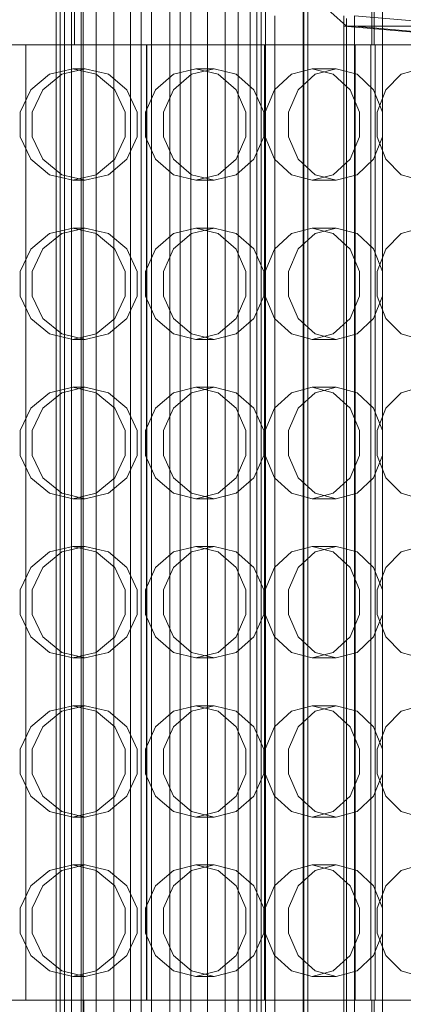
# Model space of a CAD drawing. Header units: millimetres. Extents: x -2233 to 65662, y -50530 to 6847.
# Tile 474 of 656: x 24527 to 24671, y -18162 to -17791. Entities that reach past the tile are written whole.
import ezdxf

# ---------------------------------------------------------------- set-up
doc = ezdxf.new("R2010")
doc.units = ezdxf.units.MM
for name, color, linetype, lineweight in [('COTAS_P', 1, 'Continuous', 0), ('superior_briquetadora', 7, 'Continuous', 0), ('superior_C02', 7, 'Continuous', 0), ('superior_C02-briq', 7, 'Continuous', 0)]:
    doc.layers.add(name, color=color, linetype=linetype, lineweight=lineweight)
doc.dimstyles.new('R19_100', dxfattribs={"dimtxt": 250, "dimasz": 150, "dimexe": 150, "dimexo": 80, "dimgap": 100, "dimtad": 1, "dimtih": 1, "dimtoh": 1, "dimdsep": 46, "dimcen": 0.09, "dimadec": 0, "dimazin": 0, "dimtfac": 1, "dimtdec": 4, "dimtofl": 0, "dimtmove": 0, "dimatfit": 3, "dimfxl": 1, "dimtolj": 1, "dimtzin": 0, "dimarcsym": 0})

# ---------------------------------------------------------------- blocks, each defined once
blk = doc.blocks.new('DIM_R32_27')
at = {"layer": 'COTAS_P'}
for p, q in [((24250.07, -17080), (24400.07, -17035)), ((26750.07, -17080), (26600.07, -17035)), ((24250.07, -17980), (24250.07, -17080)), ((24250.07, -17080), (26750.07, -17080)), ((24250.07, -17080), (24400.07, -17125)), ((26750.07, -17080), (26600.07, -17125)), ((26750.07, -17980), (26750.07, -17080))]:
    blk.add_line(p, q, dxfattribs=at)
blk.add_text('2500 P', height=250, dxfattribs=at).set_placement((25500.07, -16980))

msp = doc.modelspace()

# ---------------------------------------------------------------- linework, layer by layer
at = {"layer": 'superior_briquetadora'}
for p, q in [((24547.567, -17250), (24547.567, -17800)), ((24659.657, -17520), (24659.657, -17800)), ((24660.478, -17520), (24660.478, -17800)), ((24650.067, -17793), (24500.067, -17658)), ((24623.067, -18171), (24623.067, -17789)), ((24649.067, -17789), (24649.067, -18171)), ((24650.067, -17790), (24650.067, -17793)), ((24650.067, -17790), (24650.067, -18170)), ((24653.067, -17789), (24735.067, -17796)), ((24653.067, -17793), (24653.067, -17789)), ((24653.067, -17790), (24653.067, -18170)), ((24731.067, -17800), (24649.067, -17793)), ((24649.067, -17793), (24649.067, -18167)), ((24649.067, -17793), (24653.067, -17793)), ((25050.067, -17793), (24650.067, -17793)), ((24653.067, -18167), (24653.067, -17793)), ((24653.067, -17793), (24735.067, -17800)), ((24653.067, -17793), (25047.067, -17793)), ((24509.465, -17800), (24529.027, -17800)), ((24519.01, -17800), (24531.136, -17800)), ((24538.208, -17800), (24523.335, -17800)), ((24538.279, -17800), (24523.394, -17800)), ((24523.553, -17800), (24538.368, -17800)), ((24523.658, -17800), (24538.472, -17800)), ((24529.027, -17800), (24548.386, -17800)), ((24529.192, -18160), (24529.192, -17800)), ((24532.618, -17800), (24529.192, -17800)), ((24531.136, -17800), (24540.146, -17800)), ((24542.373, -17800), (24532.618, -17800)), ((24550.911, -17800), (24538.208, -17800)), ((24550.992, -17800), (24538.279, -17800)), ((24538.368, -17800), (24551.017, -17800)), ((24538.472, -17800), (24551.12, -17800)), ((24540.146, -17800), (24545.694, -17800)), ((24556.972, -17800), (24542.373, -17800)), ((24545.694, -17800), (24547.567, -17800)), ((24548.386, -17800), (24567.493, -17800)), ((24561.131, -17800), (24550.911, -17800)), ((24561.221, -17800), (24550.992, -17800)), ((24551.017, -17800), (24561.193, -17800)), ((24551.12, -17800), (24561.295, -17800)), ((24574.192, -17800), (24556.972, -17800)), ((24568.617, -17800), (24561.131, -17800)), ((24561.193, -17800), (24568.644, -17800)), ((24568.712, -17800), (24561.221, -17800)), ((24561.295, -17800), (24568.745, -17800)), ((24567.493, -17800), (24586.298, -17800)), ((24573.183, -17800), (24568.617, -17800)), ((24568.644, -17800), (24573.19, -17800)), ((24573.282, -17800), (24568.712, -17800)), ((24568.745, -17800), (24573.29, -17800)), ((24574.717, -17800), (24573.183, -17800)), ((24573.19, -17800), (24574.717, -17800)), ((24574.817, -17800), (24573.282, -17800)), ((24573.29, -17800), (24574.817, -17800)), ((24591.413, -17800), (24574.192, -17800)), ((24574.717, -17800), (24574.717, -18160)), ((24574.817, -18160), (24574.817, -17800)), ((24586.298, -17800), (24604.754, -17800)), ((24606.012, -17800), (24591.413, -17800)), ((24602.771, -17800), (24600.072, -17800)), ((24600.072, -17800), (24603.246, -17800)), ((24611.079, -17800), (24602.771, -17800)), ((24603.246, -17800), (24611.982, -17800)), ((24604.754, -17800), (24622.812, -17800)), ((24615.767, -17800), (24606.012, -17800)), ((24624.181, -17800), (24611.079, -17800)), ((24611.982, -17800), (24625.425, -17800)), ((24619.192, -17800), (24615.767, -17800)), ((24619.192, -18160), (24619.192, -17800)), ((24622.812, -17800), (24640.427, -17800)), ((24640.797, -17800), (24624.181, -17800)), ((24625.425, -17800), (24642.259, -17800)), ((24634.795, -17800), (24628.781, -17800)), ((24628.781, -17800), (24628.964, -17800)), ((24628.964, -17800), (24635.307, -17800)), ((24645.815, -17800), (24634.795, -17800)), ((24635.307, -17800), (24646.554, -17800)), ((24640.427, -17800), (24657.554, -17800)), ((24659.299, -17800), (24640.797, -17800)), ((24642.259, -17800), (24660.836, -17800)), ((24659.657, -17800), (24645.815, -17800)), ((24646.554, -17800), (24660.478, -17800)), ((24653.317, -18160), (24653.317, -17800)), ((24656.743, -17800), (24653.317, -17800)), ((24666.498, -17800), (24656.743, -17800)), ((24657.554, -17800), (24674.147, -17800)), ((24677.876, -17800), (24659.299, -17800)), ((24659.299, -17800), (24659.299, -18160)), ((24673.581, -17800), (24659.657, -17800)), ((24660.478, -17800), (24674.32, -17800)), ((24660.836, -17800), (24679.338, -17800)), ((24660.836, -17800), (24660.836, -18160)), ((24681.097, -17800), (24666.498, -17800)), ((24531.071, -17816.907), (24538.129, -17811.08)), ((24542.76, -17811.08), (24535.641, -17816.906)), ((24538.129, -17811.08), (24546.931, -17809)), ((24551.589, -17809), (24542.76, -17811.08)), ((24546.931, -17809), (24551.589, -17809)), ((24555.732, -17811.08), (24546.931, -17809)), ((24551.589, -17809), (24560.364, -17811.08)), ((24562.79, -17816.907), (24555.732, -17811.08)), ((24560.364, -17811.08), (24567.359, -17816.906)), ((24578.118, -17816.907), (24584.869, -17811.08)), ((24584.869, -17811.08), (24593.287, -17809)), ((24591.716, -17811.08), (24584.875, -17816.906)), ((24584.875, -17816.906), (24591.716, -17811.08)), ((24600.175, -17809), (24591.716, -17811.08)), ((24593.287, -17809), (24600.175, -17809)), ((24601.705, -17811.08), (24593.287, -17809)), ((24600.175, -17809), (24608.553, -17811.08)), ((24608.455, -17816.907), (24601.705, -17811.08)), ((24608.553, -17811.08), (24615.212, -17816.906)), ((24622.974, -17816.907), (24629.302, -17811.08)), ((24629.302, -17811.08), (24637.192, -17809)), ((24638.248, -17811.08), (24631.802, -17816.906)), ((24637.192, -17809), (24646.192, -17809)), ((24645.083, -17811.08), (24637.192, -17809)), ((24646.192, -17809), (24638.248, -17811.08)), ((24651.411, -17816.907), (24645.083, -17811.08)), ((24646.192, -17809), (24654.031, -17811.08)), ((24654.031, -17811.08), (24660.239, -17816.906)), ((24664.871, -17816.907), (24670.668, -17811.08)), ((24670.668, -17811.08), (24677.896, -17809)), ((24527.155, -17825.327), (24531.071, -17816.907)), ((24535.641, -17816.906), (24531.675, -17825.326)), ((24566.706, -17825.327), (24562.79, -17816.907)), ((24567.359, -17816.906), (24571.227, -17825.326)), ((24574.372, -17825.327), (24578.118, -17816.907)), ((24584.875, -17816.906), (24581.056, -17825.326)), ((24581.056, -17825.326), (24584.875, -17816.906)), ((24612.202, -17825.327), (24608.455, -17816.907)), ((24615.212, -17816.906), (24618.885, -17825.326)), ((24619.462, -17825.327), (24622.974, -17816.907)), ((24631.802, -17816.906), (24628.195, -17825.326)), ((24654.923, -17825.327), (24651.411, -17816.907)), ((24660.239, -17816.906), (24663.656, -17825.326)), ((24661.654, -17825.327), (24664.871, -17816.907)), ((24527.155, -17834.673), (24527.155, -17825.327)), ((24531.675, -17825.326), (24531.675, -17834.674)), ((24566.706, -17834.673), (24566.706, -17825.327)), ((24571.227, -17825.326), (24571.227, -17834.674)), ((24574.372, -17834.673), (24574.372, -17825.327)), ((24581.056, -17825.326), (24581.056, -17834.674)), ((24612.202, -17834.673), (24612.202, -17825.327)), ((24618.885, -17825.326), (24618.885, -17834.674)), ((24619.462, -17834.673), (24619.462, -17825.327)), ((24628.195, -17825.326), (24628.195, -17834.674)), ((24654.923, -17834.673), (24654.923, -17825.327)), ((24661.654, -17834.673), (24661.654, -17825.327)), ((24663.656, -17825.326), (24663.656, -17834.674)), ((24531.071, -17843.093), (24527.155, -17834.673)), ((24531.675, -17834.674), (24535.641, -17843.094)), ((24562.79, -17843.093), (24566.706, -17834.673)), ((24571.227, -17834.674), (24567.359, -17843.094)), ((24578.118, -17843.093), (24574.372, -17834.673)), ((24581.056, -17834.674), (24584.875, -17843.094)), ((24584.875, -17843.094), (24581.056, -17834.674)), ((24608.455, -17843.093), (24612.202, -17834.673)), ((24618.885, -17834.674), (24615.212, -17843.094)), ((24622.974, -17843.093), (24619.462, -17834.673)), ((24628.195, -17834.674), (24631.802, -17843.094)), ((24651.411, -17843.093), (24654.923, -17834.673)), ((24663.656, -17834.674), (24660.239, -17843.094)), ((24664.871, -17843.093), (24661.654, -17834.673)), ((24538.129, -17848.92), (24531.071, -17843.093)), ((24535.641, -17843.094), (24542.76, -17848.92)), ((24555.732, -17848.92), (24562.79, -17843.093)), ((24567.359, -17843.094), (24560.364, -17848.92)), ((24584.869, -17848.92), (24578.118, -17843.093)), ((24584.875, -17843.094), (24591.716, -17848.92)), ((24591.716, -17848.92), (24584.875, -17843.094)), ((24601.705, -17848.92), (24608.455, -17843.093)), ((24615.212, -17843.094), (24608.553, -17848.92)), ((24629.302, -17848.92), (24622.974, -17843.093)), ((24631.802, -17843.094), (24638.248, -17848.92)), ((24645.083, -17848.92), (24651.411, -17843.093)), ((24660.239, -17843.094), (24654.031, -17848.92)), ((24670.668, -17848.92), (24664.871, -17843.093)), ((24546.931, -17851), (24538.129, -17848.92)), ((24542.76, -17848.92), (24551.589, -17851)), ((24546.931, -17851), (24555.732, -17848.92)), ((24560.364, -17848.92), (24551.589, -17851)), ((24593.287, -17851), (24584.869, -17848.92)), ((24591.716, -17848.92), (24600.175, -17851)), ((24593.287, -17851), (24601.705, -17848.92)), ((24608.553, -17848.92), (24600.175, -17851)), ((24637.192, -17851), (24629.302, -17848.92)), ((24637.192, -17851), (24645.083, -17848.92)), ((24638.248, -17848.92), (24646.192, -17851)), ((24654.031, -17848.92), (24646.192, -17851)), ((24677.896, -17851), (24670.668, -17848.92)), ((24546.931, -17851), (24551.589, -17851)), ((24593.287, -17851), (24600.175, -17851)), ((24637.192, -17851), (24646.192, -17851)), ((24531.071, -17876.907), (24538.129, -17871.08)), ((24542.76, -17871.08), (24535.641, -17876.906)), ((24538.129, -17871.08), (24546.931, -17869)), ((24551.589, -17869), (24542.76, -17871.08)), ((24546.931, -17869), (24551.589, -17869)), ((24555.732, -17871.08), (24546.931, -17869)), ((24551.589, -17869), (24560.364, -17871.08)), ((24562.79, -17876.907), (24555.732, -17871.08)), ((24560.364, -17871.08), (24567.359, -17876.906)), ((24578.118, -17876.907), (24584.869, -17871.08)), ((24584.869, -17871.08), (24593.287, -17869)), ((24591.716, -17871.08), (24584.875, -17876.906)), ((24584.875, -17876.906), (24591.716, -17871.08)), ((24600.175, -17869), (24591.716, -17871.08)), ((24593.287, -17869), (24600.175, -17869)), ((24601.705, -17871.08), (24593.287, -17869)), ((24600.175, -17869), (24608.553, -17871.08)), ((24608.455, -17876.907), (24601.705, -17871.08)), ((24608.553, -17871.08), (24615.212, -17876.906)), ((24622.974, -17876.907), (24629.302, -17871.08)), ((24629.302, -17871.08), (24637.192, -17869)), ((24638.248, -17871.08), (24631.802, -17876.906)), ((24637.192, -17869), (24646.192, -17869)), ((24645.083, -17871.08), (24637.192, -17869)), ((24646.192, -17869), (24638.248, -17871.08)), ((24651.411, -17876.907), (24645.083, -17871.08)), ((24646.192, -17869), (24654.031, -17871.08)), ((24654.031, -17871.08), (24660.239, -17876.906)), ((24664.871, -17876.907), (24670.668, -17871.08)), ((24670.668, -17871.08), (24677.896, -17869)), ((24527.155, -17885.327), (24531.071, -17876.907)), ((24535.641, -17876.906), (24531.675, -17885.326)), ((24566.706, -17885.327), (24562.79, -17876.907)), ((24567.359, -17876.906), (24571.227, -17885.326)), ((24574.372, -17885.327), (24578.118, -17876.907)), ((24584.875, -17876.906), (24581.056, -17885.326)), ((24581.056, -17885.326), (24584.875, -17876.906)), ((24612.202, -17885.327), (24608.455, -17876.907)), ((24615.212, -17876.906), (24618.885, -17885.326)), ((24619.462, -17885.327), (24622.974, -17876.907)), ((24631.802, -17876.906), (24628.195, -17885.326)), ((24654.923, -17885.327), (24651.411, -17876.907)), ((24660.239, -17876.906), (24663.656, -17885.326)), ((24661.654, -17885.327), (24664.871, -17876.907)), ((24527.155, -17894.673), (24527.155, -17885.327)), ((24531.675, -17885.326), (24531.675, -17894.674)), ((24566.706, -17894.673), (24566.706, -17885.327)), ((24571.227, -17885.326), (24571.227, -17894.674)), ((24574.372, -17894.673), (24574.372, -17885.327)), ((24581.056, -17885.326), (24581.056, -17894.674)), ((24612.202, -17894.673), (24612.202, -17885.327)), ((24618.885, -17885.326), (24618.885, -17894.674)), ((24619.462, -17894.673), (24619.462, -17885.327)), ((24628.195, -17885.326), (24628.195, -17894.674)), ((24654.923, -17894.673), (24654.923, -17885.327)), ((24661.654, -17894.673), (24661.654, -17885.327)), ((24663.656, -17885.326), (24663.656, -17894.674)), ((24531.071, -17903.093), (24527.155, -17894.673)), ((24531.675, -17894.674), (24535.641, -17903.094)), ((24562.79, -17903.093), (24566.706, -17894.673)), ((24571.227, -17894.674), (24567.359, -17903.094)), ((24578.118, -17903.093), (24574.372, -17894.673)), ((24581.056, -17894.674), (24584.875, -17903.094)), ((24584.875, -17903.094), (24581.056, -17894.674)), ((24608.455, -17903.093), (24612.202, -17894.673)), ((24618.885, -17894.674), (24615.212, -17903.094)), ((24622.974, -17903.093), (24619.462, -17894.673)), ((24628.195, -17894.674), (24631.802, -17903.094)), ((24651.411, -17903.093), (24654.923, -17894.673)), ((24663.656, -17894.674), (24660.239, -17903.094)), ((24664.871, -17903.093), (24661.654, -17894.673)), ((24538.129, -17908.92), (24531.071, -17903.093)), ((24535.641, -17903.094), (24542.76, -17908.92)), ((24555.732, -17908.92), (24562.79, -17903.093)), ((24567.359, -17903.094), (24560.364, -17908.92)), ((24584.869, -17908.92), (24578.118, -17903.093)), ((24584.875, -17903.094), (24591.716, -17908.92)), ((24591.716, -17908.92), (24584.875, -17903.094)), ((24601.705, -17908.92), (24608.455, -17903.093)), ((24615.212, -17903.094), (24608.553, -17908.92)), ((24629.302, -17908.92), (24622.974, -17903.093)), ((24631.802, -17903.094), (24638.248, -17908.92)), ((24645.083, -17908.92), (24651.411, -17903.093)), ((24660.239, -17903.094), (24654.031, -17908.92)), ((24670.668, -17908.92), (24664.871, -17903.093)), ((24546.931, -17911), (24538.129, -17908.92)), ((24542.76, -17908.92), (24551.589, -17911)), ((24546.931, -17911), (24555.732, -17908.92)), ((24546.931, -17911), (24551.589, -17911)), ((24560.364, -17908.92), (24551.589, -17911)), ((24593.287, -17911), (24584.869, -17908.92)), ((24591.716, -17908.92), (24600.175, -17911)), ((24593.287, -17911), (24601.705, -17908.92)), ((24593.287, -17911), (24600.175, -17911)), ((24608.553, -17908.92), (24600.175, -17911)), ((24637.192, -17911), (24629.302, -17908.92)), ((24637.192, -17911), (24645.083, -17908.92)), ((24637.192, -17911), (24646.192, -17911)), ((24638.248, -17908.92), (24646.192, -17911)), ((24654.031, -17908.92), (24646.192, -17911)), ((24677.896, -17911), (24670.668, -17908.92)), ((24531.071, -17936.907), (24538.129, -17931.08)), ((24542.76, -17931.08), (24535.641, -17936.906)), ((24538.129, -17931.08), (24546.931, -17929)), ((24551.589, -17929), (24542.76, -17931.08)), ((24546.931, -17929), (24551.589, -17929)), ((24555.732, -17931.08), (24546.931, -17929)), ((24551.589, -17929), (24560.364, -17931.08)), ((24562.79, -17936.907), (24555.732, -17931.08)), ((24560.364, -17931.08), (24567.359, -17936.906)), ((24578.118, -17936.907), (24584.869, -17931.08)), ((24584.869, -17931.08), (24593.287, -17929)), ((24591.716, -17931.08), (24584.875, -17936.906)), ((24584.875, -17936.906), (24591.716, -17931.08)), ((24600.175, -17929), (24591.716, -17931.08)), ((24593.287, -17929), (24600.175, -17929)), ((24601.705, -17931.08), (24593.287, -17929)), ((24600.175, -17929), (24608.553, -17931.08)), ((24608.455, -17936.907), (24601.705, -17931.08)), ((24608.553, -17931.08), (24615.212, -17936.906)), ((24622.974, -17936.907), (24629.302, -17931.08)), ((24629.302, -17931.08), (24637.192, -17929)), ((24638.248, -17931.08), (24631.802, -17936.906)), ((24637.192, -17929), (24646.192, -17929)), ((24645.083, -17931.08), (24637.192, -17929)), ((24646.192, -17929), (24638.248, -17931.08)), ((24651.411, -17936.907), (24645.083, -17931.08)), ((24646.192, -17929), (24654.031, -17931.08)), ((24654.031, -17931.08), (24660.239, -17936.906)), ((24664.871, -17936.907), (24670.668, -17931.08)), ((24670.668, -17931.08), (24677.896, -17929)), ((24527.155, -17945.327), (24531.071, -17936.907)), ((24535.641, -17936.906), (24531.675, -17945.326)), ((24566.706, -17945.327), (24562.79, -17936.907)), ((24567.359, -17936.906), (24571.227, -17945.326)), ((24574.372, -17945.327), (24578.118, -17936.907)), ((24584.875, -17936.906), (24581.056, -17945.326)), ((24581.056, -17945.326), (24584.875, -17936.906)), ((24612.202, -17945.327), (24608.455, -17936.907)), ((24615.212, -17936.906), (24618.885, -17945.326)), ((24619.462, -17945.327), (24622.974, -17936.907)), ((24631.802, -17936.906), (24628.195, -17945.326)), ((24654.923, -17945.327), (24651.411, -17936.907)), ((24660.239, -17936.906), (24663.656, -17945.326)), ((24661.654, -17945.327), (24664.871, -17936.907)), ((24527.155, -17954.673), (24527.155, -17945.327)), ((24531.675, -17945.326), (24531.675, -17954.674)), ((24566.706, -17954.673), (24566.706, -17945.327)), ((24571.227, -17945.326), (24571.227, -17954.674)), ((24574.372, -17954.673), (24574.372, -17945.327)), ((24581.056, -17945.326), (24581.056, -17954.674)), ((24612.202, -17954.673), (24612.202, -17945.327)), ((24618.885, -17945.326), (24618.885, -17954.674)), ((24619.462, -17954.673), (24619.462, -17945.327)), ((24628.195, -17945.326), (24628.195, -17954.674)), ((24654.923, -17954.673), (24654.923, -17945.327)), ((24661.654, -17954.673), (24661.654, -17945.327)), ((24663.656, -17945.326), (24663.656, -17954.674)), ((24531.071, -17963.093), (24527.155, -17954.673)), ((24531.675, -17954.674), (24535.641, -17963.094)), ((24562.79, -17963.093), (24566.706, -17954.673)), ((24571.227, -17954.674), (24567.359, -17963.094)), ((24578.118, -17963.093), (24574.372, -17954.673)), ((24581.056, -17954.674), (24584.875, -17963.094)), ((24584.875, -17963.094), (24581.056, -17954.674)), ((24608.455, -17963.093), (24612.202, -17954.673)), ((24618.885, -17954.674), (24615.212, -17963.094)), ((24622.974, -17963.093), (24619.462, -17954.673)), ((24628.195, -17954.674), (24631.802, -17963.094)), ((24651.411, -17963.093), (24654.923, -17954.673)), ((24663.656, -17954.674), (24660.239, -17963.094)), ((24664.871, -17963.093), (24661.654, -17954.673)), ((24538.129, -17968.92), (24531.071, -17963.093)), ((24535.641, -17963.094), (24542.76, -17968.92)), ((24555.732, -17968.92), (24562.79, -17963.093)), ((24567.359, -17963.094), (24560.364, -17968.92)), ((24584.869, -17968.92), (24578.118, -17963.093)), ((24584.875, -17963.094), (24591.716, -17968.92)), ((24591.716, -17968.92), (24584.875, -17963.094)), ((24601.705, -17968.92), (24608.455, -17963.093)), ((24615.212, -17963.094), (24608.553, -17968.92)), ((24629.302, -17968.92), (24622.974, -17963.093)), ((24631.802, -17963.094), (24638.248, -17968.92)), ((24645.083, -17968.92), (24651.411, -17963.093)), ((24660.239, -17963.094), (24654.031, -17968.92)), ((24670.668, -17968.92), (24664.871, -17963.093)), ((24546.931, -17971), (24538.129, -17968.92)), ((24542.76, -17968.92), (24551.589, -17971)), ((24546.931, -17971), (24555.732, -17968.92)), ((24546.931, -17971), (24551.589, -17971)), ((24560.364, -17968.92), (24551.589, -17971)), ((24593.287, -17971), (24584.869, -17968.92)), ((24591.716, -17968.92), (24600.175, -17971)), ((24593.287, -17971), (24601.705, -17968.92)), ((24593.287, -17971), (24600.175, -17971)), ((24608.553, -17968.92), (24600.175, -17971)), ((24637.192, -17971), (24629.302, -17968.92)), ((24637.192, -17971), (24645.083, -17968.92)), ((24637.192, -17971), (24646.192, -17971)), ((24638.248, -17968.92), (24646.192, -17971)), ((24654.031, -17968.92), (24646.192, -17971)), ((24677.896, -17971), (24670.668, -17968.92)), ((24538.129, -17991.08), (24546.931, -17989)), ((24551.589, -17989), (24542.76, -17991.08)), ((24546.931, -17989), (24551.589, -17989)), ((24555.732, -17991.08), (24546.931, -17989)), ((24551.589, -17989), (24560.364, -17991.08)), ((24584.869, -17991.08), (24593.287, -17989)), ((24600.175, -17989), (24591.716, -17991.08)), ((24593.287, -17989), (24600.175, -17989)), ((24601.705, -17991.08), (24593.287, -17989)), ((24600.175, -17989), (24608.553, -17991.08)), ((24629.302, -17991.08), (24637.192, -17989)), ((24637.192, -17989), (24646.192, -17989)), ((24645.083, -17991.08), (24637.192, -17989)), ((24646.192, -17989), (24638.248, -17991.08)), ((24646.192, -17989), (24654.031, -17991.08)), ((24670.668, -17991.08), (24677.896, -17989)), ((24531.071, -17996.907), (24538.129, -17991.08)), ((24542.76, -17991.08), (24535.641, -17996.906)), ((24562.79, -17996.907), (24555.732, -17991.08)), ((24560.364, -17991.08), (24567.359, -17996.906)), ((24578.118, -17996.907), (24584.869, -17991.08)), ((24591.716, -17991.08), (24584.875, -17996.906)), ((24584.875, -17996.906), (24591.716, -17991.08)), ((24608.455, -17996.907), (24601.705, -17991.08)), ((24608.553, -17991.08), (24615.212, -17996.906)), ((24622.974, -17996.907), (24629.302, -17991.08)), ((24638.248, -17991.08), (24631.802, -17996.906)), ((24651.411, -17996.907), (24645.083, -17991.08)), ((24654.031, -17991.08), (24660.239, -17996.906)), ((24664.871, -17996.907), (24670.668, -17991.08)), ((24527.155, -18005.327), (24531.071, -17996.907)), ((24535.641, -17996.906), (24531.675, -18005.326)), ((24566.706, -18005.327), (24562.79, -17996.907)), ((24567.359, -17996.906), (24571.227, -18005.326)), ((24574.372, -18005.327), (24578.118, -17996.907)), ((24584.875, -17996.906), (24581.056, -18005.326)), ((24581.056, -18005.326), (24584.875, -17996.906)), ((24612.202, -18005.327), (24608.455, -17996.907)), ((24615.212, -17996.906), (24618.885, -18005.326)), ((24619.462, -18005.327), (24622.974, -17996.907)), ((24631.802, -17996.906), (24628.195, -18005.326)), ((24654.923, -18005.327), (24651.411, -17996.907)), ((24660.239, -17996.906), (24663.656, -18005.326)), ((24661.654, -18005.327), (24664.871, -17996.907)), ((24527.155, -18014.673), (24527.155, -18005.327)), ((24531.675, -18005.326), (24531.675, -18014.674)), ((24566.706, -18014.673), (24566.706, -18005.327)), ((24571.227, -18005.326), (24571.227, -18014.674)), ((24574.372, -18014.673), (24574.372, -18005.327)), ((24581.056, -18005.326), (24581.056, -18014.674)), ((24612.202, -18014.673), (24612.202, -18005.327)), ((24618.885, -18005.326), (24618.885, -18014.674)), ((24619.462, -18014.673), (24619.462, -18005.327)), ((24628.195, -18005.326), (24628.195, -18014.674)), ((24654.923, -18014.673), (24654.923, -18005.327)), ((24661.654, -18014.673), (24661.654, -18005.327)), ((24663.656, -18005.326), (24663.656, -18014.674)), ((24531.071, -18023.093), (24527.155, -18014.673)), ((24531.675, -18014.674), (24535.641, -18023.094)), ((24562.79, -18023.093), (24566.706, -18014.673)), ((24571.227, -18014.674), (24567.359, -18023.094)), ((24578.118, -18023.093), (24574.372, -18014.673)), ((24581.056, -18014.674), (24584.875, -18023.094)), ((24584.875, -18023.094), (24581.056, -18014.674)), ((24608.455, -18023.093), (24612.202, -18014.673)), ((24618.885, -18014.674), (24615.212, -18023.094)), ((24622.974, -18023.093), (24619.462, -18014.673)), ((24628.195, -18014.674), (24631.802, -18023.094)), ((24651.411, -18023.093), (24654.923, -18014.673)), ((24663.656, -18014.674), (24660.239, -18023.094)), ((24664.871, -18023.093), (24661.654, -18014.673)), ((24538.129, -18028.92), (24531.071, -18023.093)), ((24535.641, -18023.094), (24542.76, -18028.92)), ((24555.732, -18028.92), (24562.79, -18023.093)), ((24567.359, -18023.094), (24560.364, -18028.92)), ((24584.869, -18028.92), (24578.118, -18023.093)), ((24584.875, -18023.094), (24591.716, -18028.92)), ((24591.716, -18028.92), (24584.875, -18023.094)), ((24601.705, -18028.92), (24608.455, -18023.093)), ((24615.212, -18023.094), (24608.553, -18028.92)), ((24629.302, -18028.92), (24622.974, -18023.093)), ((24631.802, -18023.094), (24638.248, -18028.92)), ((24645.083, -18028.92), (24651.411, -18023.093)), ((24660.239, -18023.094), (24654.031, -18028.92)), ((24670.668, -18028.92), (24664.871, -18023.093)), ((24546.931, -18031), (24538.129, -18028.92)), ((24542.76, -18028.92), (24551.589, -18031)), ((24546.931, -18031), (24555.732, -18028.92)), ((24546.931, -18031), (24551.589, -18031)), ((24560.364, -18028.92), (24551.589, -18031)), ((24593.287, -18031), (24584.869, -18028.92)), ((24591.716, -18028.92), (24600.175, -18031)), ((24593.287, -18031), (24601.705, -18028.92)), ((24593.287, -18031), (24600.175, -18031)), ((24608.553, -18028.92), (24600.175, -18031)), ((24637.192, -18031), (24629.302, -18028.92)), ((24637.192, -18031), (24645.083, -18028.92)), ((24637.192, -18031), (24646.192, -18031)), ((24638.248, -18028.92), (24646.192, -18031)), ((24654.031, -18028.92), (24646.192, -18031)), ((24677.896, -18031), (24670.668, -18028.92)), ((24538.129, -18051.08), (24546.931, -18049)), ((24551.589, -18049), (24542.76, -18051.08)), ((24546.931, -18049), (24551.589, -18049)), ((24555.732, -18051.08), (24546.931, -18049)), ((24551.589, -18049), (24560.364, -18051.08)), ((24584.869, -18051.08), (24593.287, -18049)), ((24600.175, -18049), (24591.716, -18051.08)), ((24593.287, -18049), (24600.175, -18049)), ((24601.705, -18051.08), (24593.287, -18049)), ((24600.175, -18049), (24608.553, -18051.08)), ((24629.302, -18051.08), (24637.192, -18049)), ((24637.192, -18049), (24646.192, -18049)), ((24645.083, -18051.08), (24637.192, -18049)), ((24646.192, -18049), (24638.248, -18051.08)), ((24646.192, -18049), (24654.031, -18051.08)), ((24670.668, -18051.08), (24677.896, -18049)), ((24531.071, -18056.907), (24538.129, -18051.08)), ((24542.76, -18051.08), (24535.641, -18056.906)), ((24562.79, -18056.907), (24555.732, -18051.08)), ((24560.364, -18051.08), (24567.359, -18056.906)), ((24578.118, -18056.907), (24584.869, -18051.08)), ((24591.716, -18051.08), (24584.875, -18056.906)), ((24584.875, -18056.906), (24591.716, -18051.08)), ((24608.455, -18056.907), (24601.705, -18051.08)), ((24608.553, -18051.08), (24615.212, -18056.906)), ((24622.974, -18056.907), (24629.302, -18051.08)), ((24638.248, -18051.08), (24631.802, -18056.906)), ((24651.411, -18056.907), (24645.083, -18051.08)), ((24654.031, -18051.08), (24660.239, -18056.906)), ((24664.871, -18056.907), (24670.668, -18051.08)), ((24527.155, -18065.327), (24531.071, -18056.907)), ((24535.641, -18056.906), (24531.675, -18065.326)), ((24566.706, -18065.327), (24562.79, -18056.907)), ((24567.359, -18056.906), (24571.227, -18065.326)), ((24574.372, -18065.327), (24578.118, -18056.907)), ((24584.875, -18056.906), (24581.056, -18065.326)), ((24581.056, -18065.326), (24584.875, -18056.906)), ((24612.202, -18065.327), (24608.455, -18056.907)), ((24615.212, -18056.906), (24618.885, -18065.326)), ((24619.462, -18065.327), (24622.974, -18056.907)), ((24631.802, -18056.906), (24628.195, -18065.326)), ((24654.923, -18065.327), (24651.411, -18056.907)), ((24660.239, -18056.906), (24663.656, -18065.326)), ((24661.654, -18065.327), (24664.871, -18056.907)), ((24527.155, -18074.673), (24527.155, -18065.327)), ((24531.675, -18065.326), (24531.675, -18074.674)), ((24566.706, -18074.673), (24566.706, -18065.327)), ((24571.227, -18065.326), (24571.227, -18074.674)), ((24574.372, -18074.673), (24574.372, -18065.327)), ((24581.056, -18065.326), (24581.056, -18074.674)), ((24612.202, -18074.673), (24612.202, -18065.327)), ((24618.885, -18065.326), (24618.885, -18074.674)), ((24619.462, -18074.673), (24619.462, -18065.327)), ((24628.195, -18065.326), (24628.195, -18074.674)), ((24654.923, -18074.673), (24654.923, -18065.327)), ((24661.654, -18074.673), (24661.654, -18065.327)), ((24663.656, -18065.326), (24663.656, -18074.674)), ((24531.071, -18083.093), (24527.155, -18074.673)), ((24531.675, -18074.674), (24535.641, -18083.094)), ((24562.79, -18083.093), (24566.706, -18074.673)), ((24571.227, -18074.674), (24567.359, -18083.094)), ((24578.118, -18083.093), (24574.372, -18074.673)), ((24581.056, -18074.674), (24584.875, -18083.094)), ((24584.875, -18083.094), (24581.056, -18074.674)), ((24608.455, -18083.093), (24612.202, -18074.673)), ((24618.885, -18074.674), (24615.212, -18083.094)), ((24622.974, -18083.093), (24619.462, -18074.673)), ((24628.195, -18074.674), (24631.802, -18083.094)), ((24651.411, -18083.093), (24654.923, -18074.673)), ((24663.656, -18074.674), (24660.239, -18083.094)), ((24664.871, -18083.093), (24661.654, -18074.673)), ((24538.129, -18088.92), (24531.071, -18083.093)), ((24535.641, -18083.094), (24542.76, -18088.92)), ((24555.732, -18088.92), (24562.79, -18083.093)), ((24567.359, -18083.094), (24560.364, -18088.92)), ((24584.869, -18088.92), (24578.118, -18083.093)), ((24584.875, -18083.094), (24591.716, -18088.92)), ((24591.716, -18088.92), (24584.875, -18083.094)), ((24601.705, -18088.92), (24608.455, -18083.093)), ((24615.212, -18083.094), (24608.553, -18088.92)), ((24629.302, -18088.92), (24622.974, -18083.093)), ((24631.802, -18083.094), (24638.248, -18088.92)), ((24645.083, -18088.92), (24651.411, -18083.093)), ((24660.239, -18083.094), (24654.031, -18088.92)), ((24670.668, -18088.92), (24664.871, -18083.093)), ((24546.931, -18091), (24538.129, -18088.92)), ((24542.76, -18088.92), (24551.589, -18091)), ((24546.931, -18091), (24555.732, -18088.92)), ((24560.364, -18088.92), (24551.589, -18091)), ((24593.287, -18091), (24584.869, -18088.92)), ((24591.716, -18088.92), (24600.175, -18091)), ((24593.287, -18091), (24601.705, -18088.92)), ((24608.553, -18088.92), (24600.175, -18091)), ((24637.192, -18091), (24629.302, -18088.92)), ((24637.192, -18091), (24645.083, -18088.92)), ((24638.248, -18088.92), (24646.192, -18091)), ((24654.031, -18088.92), (24646.192, -18091)), ((24677.896, -18091), (24670.668, -18088.92)), ((24546.931, -18091), (24551.589, -18091)), ((24593.287, -18091), (24600.175, -18091)), ((24637.192, -18091), (24646.192, -18091)), ((24538.129, -18111.08), (24546.931, -18109)), ((24551.589, -18109), (24542.76, -18111.08)), ((24546.931, -18109), (24551.589, -18109)), ((24555.732, -18111.08), (24546.931, -18109)), ((24551.589, -18109), (24560.364, -18111.08)), ((24584.869, -18111.08), (24593.287, -18109)), ((24600.175, -18109), (24591.716, -18111.08)), ((24593.287, -18109), (24600.175, -18109)), ((24601.705, -18111.08), (24593.287, -18109)), ((24600.175, -18109), (24608.553, -18111.08)), ((24629.302, -18111.08), (24637.192, -18109)), ((24637.192, -18109), (24646.192, -18109)), ((24645.083, -18111.08), (24637.192, -18109)), ((24646.192, -18109), (24638.248, -18111.08)), ((24646.192, -18109), (24654.031, -18111.08)), ((24670.668, -18111.08), (24677.896, -18109)), ((24531.071, -18116.907), (24538.129, -18111.08)), ((24542.76, -18111.08), (24535.641, -18116.906)), ((24562.79, -18116.907), (24555.732, -18111.08)), ((24560.364, -18111.08), (24567.359, -18116.906)), ((24578.118, -18116.907), (24584.869, -18111.08)), ((24591.716, -18111.08), (24584.875, -18116.906)), ((24584.875, -18116.906), (24591.716, -18111.08)), ((24608.455, -18116.907), (24601.705, -18111.08)), ((24608.553, -18111.08), (24615.212, -18116.906)), ((24622.974, -18116.907), (24629.302, -18111.08)), ((24638.248, -18111.08), (24631.802, -18116.906)), ((24651.411, -18116.907), (24645.083, -18111.08)), ((24654.031, -18111.08), (24660.239, -18116.906)), ((24664.871, -18116.907), (24670.668, -18111.08)), ((24527.155, -18125.327), (24531.071, -18116.907)), ((24535.641, -18116.906), (24531.675, -18125.326)), ((24566.706, -18125.327), (24562.79, -18116.907)), ((24567.359, -18116.906), (24571.227, -18125.326)), ((24574.372, -18125.327), (24578.118, -18116.907)), ((24584.875, -18116.906), (24581.056, -18125.326)), ((24581.056, -18125.326), (24584.875, -18116.906)), ((24612.202, -18125.327), (24608.455, -18116.907)), ((24615.212, -18116.906), (24618.885, -18125.326)), ((24619.462, -18125.327), (24622.974, -18116.907)), ((24631.802, -18116.906), (24628.195, -18125.326)), ((24654.923, -18125.327), (24651.411, -18116.907)), ((24660.239, -18116.906), (24663.656, -18125.326)), ((24661.654, -18125.327), (24664.871, -18116.907)), ((24527.155, -18134.673), (24527.155, -18125.327)), ((24531.675, -18125.326), (24531.675, -18134.674)), ((24566.706, -18134.673), (24566.706, -18125.327)), ((24571.227, -18125.326), (24571.227, -18134.674)), ((24574.372, -18134.673), (24574.372, -18125.327)), ((24581.056, -18125.326), (24581.056, -18134.674)), ((24612.202, -18134.673), (24612.202, -18125.327)), ((24618.885, -18125.326), (24618.885, -18134.674)), ((24619.462, -18134.673), (24619.462, -18125.327)), ((24628.195, -18125.326), (24628.195, -18134.674)), ((24654.923, -18134.673), (24654.923, -18125.327)), ((24661.654, -18134.673), (24661.654, -18125.327)), ((24663.656, -18125.326), (24663.656, -18134.674)), ((24531.071, -18143.093), (24527.155, -18134.673)), ((24531.675, -18134.674), (24535.641, -18143.094)), ((24562.79, -18143.093), (24566.706, -18134.673)), ((24571.227, -18134.674), (24567.359, -18143.094)), ((24578.118, -18143.093), (24574.372, -18134.673)), ((24581.056, -18134.674), (24584.875, -18143.094)), ((24584.875, -18143.094), (24581.056, -18134.674)), ((24608.455, -18143.093), (24612.202, -18134.673)), ((24618.885, -18134.674), (24615.212, -18143.094)), ((24622.974, -18143.093), (24619.462, -18134.673)), ((24628.195, -18134.674), (24631.802, -18143.094)), ((24651.411, -18143.093), (24654.923, -18134.673)), ((24663.656, -18134.674), (24660.239, -18143.094)), ((24664.871, -18143.093), (24661.654, -18134.673)), ((24538.129, -18148.92), (24531.071, -18143.093)), ((24535.641, -18143.094), (24542.76, -18148.92)), ((24555.732, -18148.92), (24562.79, -18143.093)), ((24567.359, -18143.094), (24560.364, -18148.92)), ((24584.869, -18148.92), (24578.118, -18143.093)), ((24584.875, -18143.094), (24591.716, -18148.92)), ((24591.716, -18148.92), (24584.875, -18143.094)), ((24601.705, -18148.92), (24608.455, -18143.093)), ((24615.212, -18143.094), (24608.553, -18148.92)), ((24629.302, -18148.92), (24622.974, -18143.093)), ((24631.802, -18143.094), (24638.248, -18148.92)), ((24645.083, -18148.92), (24651.411, -18143.093)), ((24660.239, -18143.094), (24654.031, -18148.92)), ((24670.668, -18148.92), (24664.871, -18143.093)), ((24546.931, -18151), (24538.129, -18148.92)), ((24542.76, -18148.92), (24551.589, -18151)), ((24546.931, -18151), (24555.732, -18148.92)), ((24560.364, -18148.92), (24551.589, -18151)), ((24593.287, -18151), (24584.869, -18148.92)), ((24591.716, -18148.92), (24600.175, -18151)), ((24593.287, -18151), (24601.705, -18148.92)), ((24608.553, -18148.92), (24600.175, -18151)), ((24637.192, -18151), (24629.302, -18148.92)), ((24637.192, -18151), (24645.083, -18148.92)), ((24638.248, -18148.92), (24646.192, -18151)), ((24654.031, -18148.92), (24646.192, -18151)), ((24677.896, -18151), (24670.668, -18148.92)), ((24546.931, -18151), (24551.589, -18151)), ((24593.287, -18151), (24600.175, -18151)), ((24637.192, -18151), (24646.192, -18151)), ((24509.465, -18160), (24529.027, -18160)), ((24534.046, -18160), (24521.485, -18160)), ((24538.208, -18160), (24523.335, -18160)), ((24538.279, -18160), (24523.394, -18160)), ((24523.553, -18160), (24538.368, -18160)), ((24523.658, -18160), (24538.472, -18160)), ((24529.027, -18160), (24548.386, -18160)), ((24532.618, -18160), (24529.192, -18160)), ((24542.373, -18160), (24532.618, -18160)), ((24543.379, -18160), (24534.046, -18160)), ((24550.911, -18160), (24538.208, -18160)), ((24550.992, -18160), (24538.279, -18160)), ((24538.368, -18160), (24551.017, -18160)), ((24538.472, -18160), (24551.12, -18160)), ((24556.972, -18160), (24542.373, -18160)), ((24549.127, -18160), (24543.379, -18160)), ((24548.386, -18160), (24567.493, -18160)), ((24551.067, -18160), (24549.127, -18160)), ((24561.131, -18160), (24550.911, -18160)), ((24561.221, -18160), (24550.992, -18160)), ((24551.017, -18160), (24561.193, -18160)), ((24551.067, -18160), (24551.067, -18396)), ((24551.12, -18160), (24561.295, -18160)), ((24574.192, -18160), (24556.972, -18160)), ((24568.617, -18160), (24561.131, -18160)), ((24561.193, -18160), (24568.644, -18160)), ((24568.712, -18160), (24561.221, -18160)), ((24561.295, -18160), (24568.745, -18160)), ((24567.493, -18160), (24586.298, -18160)), ((24573.183, -18160), (24568.617, -18160)), ((24568.644, -18160), (24573.19, -18160)), ((24573.282, -18160), (24568.712, -18160)), ((24568.745, -18160), (24573.29, -18160)), ((24574.717, -18160), (24573.183, -18160)), ((24573.19, -18160), (24574.717, -18160)), ((24574.817, -18160), (24573.282, -18160)), ((24573.29, -18160), (24574.817, -18160)), ((24591.413, -18160), (24574.192, -18160)), ((24586.298, -18160), (24604.754, -18160)), ((24606.012, -18160), (24591.413, -18160)), ((24602.771, -18160), (24600.072, -18160)), ((24600.072, -18160), (24603.246, -18160)), ((24611.079, -18160), (24602.771, -18160)), ((24603.246, -18160), (24611.982, -18160)), ((24604.754, -18160), (24622.812, -18160)), ((24615.767, -18160), (24606.012, -18160)), ((24624.181, -18160), (24611.079, -18160)), ((24611.982, -18160), (24625.425, -18160)), ((24619.192, -18160), (24615.767, -18160)), ((24622.812, -18160), (24640.427, -18160)), ((24640.797, -18160), (24624.181, -18160)), ((24625.425, -18160), (24642.259, -18160)), ((24634.795, -18160), (24628.781, -18160)), ((24628.781, -18160), (24628.964, -18160)), ((24628.964, -18160), (24635.307, -18160)), ((24645.815, -18160), (24634.795, -18160)), ((24635.307, -18160), (24646.554, -18160)), ((24640.427, -18160), (24657.554, -18160)), ((24659.299, -18160), (24640.797, -18160)), ((24642.259, -18160), (24660.836, -18160)), ((24659.657, -18160), (24645.815, -18160)), ((24646.554, -18160), (24660.478, -18160)), ((24656.743, -18160), (24653.317, -18160)), ((24666.498, -18160), (24656.743, -18160)), ((24657.554, -18160), (24674.147, -18160)), ((24677.876, -18160), (24659.299, -18160)), ((24673.581, -18160), (24659.657, -18160)), ((24659.657, -18160), (24659.657, -18210)), ((24660.478, -18160), (24674.32, -18160)), ((24660.478, -18160), (24660.478, -18210)), ((24660.836, -18160), (24679.338, -18160)), ((24681.097, -18160), (24666.498, -18160))]:
    msp.add_line(p, q, dxfattribs=at)
at = {"layer": 'superior_C02'}
for p, q in [((24542.221, -17657.5), (24542.221, -18342.5)), ((24543.795, -17657.5), (24543.795, -18342.5)), ((24546.41, -17657.5), (24546.41, -18342.5)), ((24550.89, -17657.5), (24550.89, -18342.5)), ((24555.723, -17657.5), (24555.723, -18342.5)), ((24562.427, -17657.5), (24562.427, -18342.5)), ((24568.742, -17657.5), (24568.742, -18342.5)), ((24576.65, -17657.5), (24576.65, -18342.5)), ((24583.485, -17657.5), (24583.485, -18342.5)), ((24591.393, -17657.5), (24591.393, -18342.5)), ((24597.708, -17657.5), (24597.708, -18342.5)), ((24604.412, -17657.5), (24604.412, -18342.5)), ((24609.245, -17657.5), (24609.245, -18342.5)), ((24613.725, -17657.5), (24613.725, -18342.5)), ((24616.34, -18342.5), (24616.34, -17657.5)), ((24617.914, -17657.5), (24617.914, -18342.5)), ((24540.62, -17700), (24540.62, -18300)), ((24572.716, -17700), (24572.716, -18300)), ((24587.419, -17700), (24587.419, -18300)), ((24619.515, -17700), (24619.515, -18300)), ((24633.717, -17700), (24633.717, -18300)), ((24663.626, -17700), (24663.626, -18300)), ((24634.01, -17750), (24634.01, -18250)), ((24635.508, -18250), (24635.508, -17750))]:
    msp.add_line(p, q, dxfattribs=at)
at = {"layer": 'superior_C02-briq'}
msp.add_line((24550.067, -18255), (24550.067, -17705), dxfattribs=at)

# ---------------------------------------------------------------- dimensions: what is measured, and where the dimension line sits
at = {"layer": 'COTAS_P'}
dim = msp.add_aligned_dim(p1=(24250.067, -17980), p2=(26750.067, -17980), distance=900, text='<> P', dimstyle='R19_100', dxfattribs=at)
dim.commit()
dim.dimension.update_dxf_attribs({"geometry": 'DIM_R32_27', "text_midpoint": (25500.067, -17080)})

doc.saveas('drawing.dxf')
